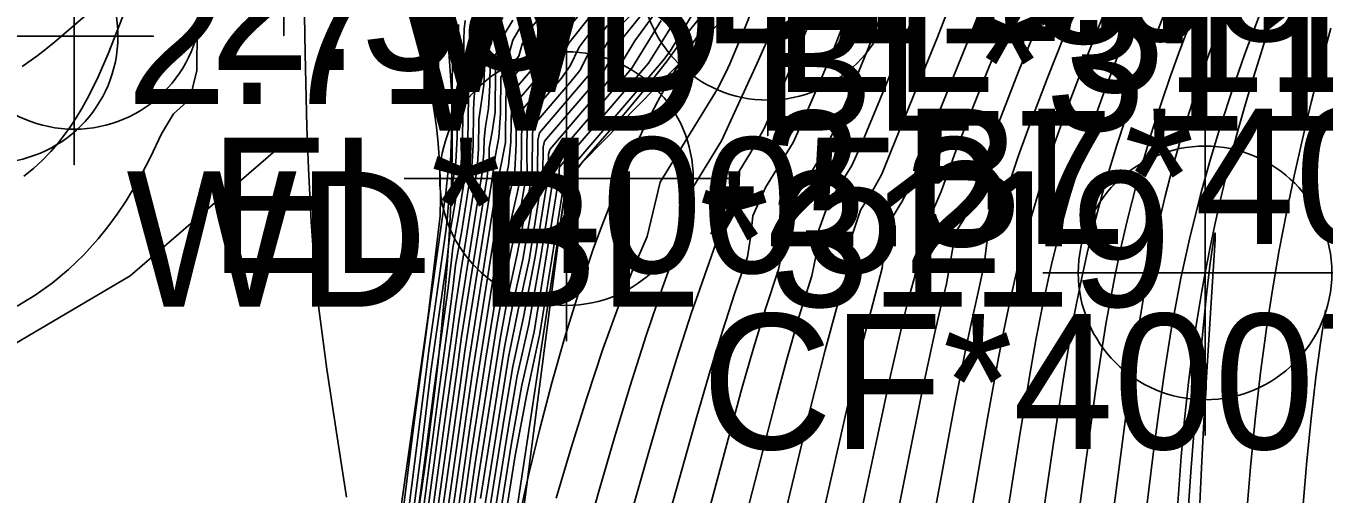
# Model space of a CAD drawing. Extents: x 2356077 to 2359823, y 225951 to 227822.
# Drawn here: x 2357533.39 to 2357557.39, y 226713.53 to 226722.18 of the extents above; entities that cross this region are included whole.
import ezdxf

# ---------------------------------------------------------------- set-up
doc = ezdxf.new("R2010")
doc.units = 0
for name, color, linetype in [('DTM Contours Major', 7, 'Continuous'), ('DTM Contours Minor', 7, 'Continuous'), ('Exist DTM Breakline', 7, 'Continuous'), ('Exist DTM Breakline Cogo Comment', 7, 'Continuous'), ('Exist DTM Breakline Cogo Elevation', 7, 'Continuous'), ('Exist DTM Breakline Cogo Point CELL', 7, 'Continuous'), ('Exist DTM Breakline Underwater', 7, 'Continuous'), ('Exist DTM Breakline Underwater Cogo Comment', 7, 'Continuous'), ('Exist DTM Breakline Underwater Cogo Elevation', 7, 'Continuous'), ('Exist DTM Breakline Underwater Cogo Number', 7, 'Continuous'), ('Exist DTM Breakline Underwater Cogo Point CELL', 7, 'Continuous'), ('Exist DTM Drainline', 7, 'Continuous'), ('Exist DTM Drainline Cogo Point CELL', 7, 'Continuous'), ('Exist Structure Major Bridge WW Cogo Comment', 7, 'Continuous'), ('Exist Structure Major Bridge WW Cogo Elevation', 7, 'Continuous'), ('Exist Structure Major Bridge WW Cogo Point CELL', 7, 'Continuous'), ('PH Exist DTM Breakline', 7, 'Continuous')]:
    doc.layers.add(name, color=color, linetype=linetype)

msp = doc.modelspace()

# ---------------------------------------------------------------- linework, layer by layer
at = {"layer": 'DTM Contours Major'}
for points in [[(2357555.026, 226749.897), (2357548.506, 226727.772), (2357547.273, 226723.712), (2357546.957, 226722.849), (2357546.675, 226722.129), (2357546.403, 226721.487), (2357546.367, 226721.406), (2357546.185, 226721.041), (2357545.111, 226719.3), (2357544.871, 226718.295), (2357544.614, 226717.696), (2357544.361, 226717.055), (2357544.054, 226716.208), (2357543.755, 226715.31), (2357543.466, 226714.385), (2357543.191, 226713.454)], [(2357554.22, 226742.166), (2357553.462, 226738.494), (2357552.098, 226731.404), (2357551.493, 226727.832), (2357551.303, 226727.027), (2357551.109, 226725.563), (2357550.565, 226724.633), (2357550.426, 226724.247), (2357550.207, 226723.552), (2357549.994, 226722.921), (2357549.785, 226722.343), (2357549.48, 226721.556), (2357549.177, 226720.817), (2357548.83, 226719.99), (2357548.657, 226719.608), (2357548.224, 226718.906), (2357548.05, 226718.416), (2357548.002, 226717.986), (2357547.916, 226717.565), (2357547.681, 226716.803), (2357547.452, 226716.001), (2357547.259, 226715.288), (2357546.483, 226712.281)], [(2357557.885, 226738.837), (2357557.378, 226736.955), (2357556.401, 226733.153), (2357555.966, 226731.224), (2357555.612, 226729.115), (2357555.349, 226728.002), (2357554.545, 226726.626), (2357554.201, 226726.011), (2357553.904, 226725.239), (2357553.427, 226724.05), (2357552.572, 226721.968), (2357552.275, 226721.223), (2357551.999, 226720.501), (2357551.742, 226719.789), (2357551.518, 226719.124), (2357551.306, 226718.461), (2357551.16, 226718.224), (2357551.105, 226717.777), (2357550.996, 226717.266), (2357550.882, 226716.766), (2357550.772, 226716.255), (2357550.564, 226715.2), (2357550.149, 226712.975)], [(2357557.591, 226727.003), (2357557.14, 226726.068), (2357556.71, 226725.15), (2357556.435, 226724.544), (2357556.174, 226723.949), (2357555.926, 226723.366), (2357555.691, 226722.792), (2357555.47, 226722.229), (2357555.264, 226721.675), (2357555.075, 226721.137), (2357554.9, 226720.606), (2357554.737, 226720.081), (2357554.588, 226719.56), (2357554.451, 226719.04), (2357554.277, 226718.308), (2357554.143, 226717.666), (2357554.062, 226717.233), (2357553.951, 226716.573), (2357553.85, 226715.9), (2357553.756, 226715.215), (2357553.437, 226712.757)], [(2357543.259, 226722.772), (2357542.74, 226722.167), (2357542.565, 226721.847), (2357542.499, 226721.629), (2357542.169, 226721.245), (2357542.16, 226720.57), (2357542.132, 226720.12), (2357542.069, 226719.799), (2357541.996, 226719.276), (2357541.622, 226716.928), (2357541.499, 226716.176), (2357541.422, 226715.586), (2357541.075, 226713.142)], [(2357538.534, 226722.733), (2357538.548, 226721.677), (2357538.583, 226720.312), (2357538.611, 226719.552), (2357538.633, 226719.065), (2357538.662, 226718.564), (2357538.699, 226718.048), (2357538.745, 226717.515), (2357538.803, 226716.965), (2357538.951, 226715.841), (2357539.128, 226714.67), (2357539.313, 226713.476)], [(2357543.984, 226722.285), (2357543.616, 226721.795), (2357543.45, 226721.448), (2357543.291, 226721.221), (2357542.682, 226720.51), (2357542.657, 226720.333), (2357542.651, 226719.884), (2357542.657, 226719.414), (2357542.597, 226719.2), (2357542.525, 226718.751), (2357542.366, 226718.069), (2357542.215, 226717.342), (2357542.088, 226716.618), (2357541.691, 226714.101), (2357540.914, 226708.634)], [(2357545.133, 226722.287), (2357544.589, 226721.403), (2357543.168, 226719.745), (2357543.149, 226719.678), (2357543.146, 226719.489), (2357543.159, 226719.308), (2357543.131, 226719.266), (2357543.113, 226719.209), (2357542.908, 226717.922), (2357542.683, 226716.665), (2357542.471, 226715.717), (2357542.291, 226714.664), (2357541.934, 226712.415)], [(2357541.683, 226722.215), (2357541.612, 226721.663), (2357541.575, 226721.335), (2357541.556, 226720.033), (2357541.536, 226719.62), (2357541.377, 226718.623), (2357541.28, 226718.081), (2357541.245, 226717.752), (2357541.192, 226717.347), (2357540.939, 226715.537), (2357540.753, 226714.065), (2357540.346, 226710.984)], [(2357557.002, 226713.345), (2357557.07, 226714.144), (2357557.149, 226714.928), (2357557.239, 226715.695), (2357557.322, 226716.32), (2357557.414, 226716.933)]]:
    msp.add_lwpolyline(points, dxfattribs=at)
at = {"layer": 'DTM Contours Minor'}
for points in [[(2357554.51, 226750.228), (2357550.216, 226735.656), (2357549.136, 226732.241), (2357547.984, 226728.349), (2357546.016, 226725.154), (2357545.926, 226725.02), (2357545.537, 226724.315), (2357545.409, 226724.087), (2357544.956, 226723.783), (2357545.07, 226723.517), (2357545.149, 226722.984), (2357544.237, 226722.048), (2357544.006, 226721.653), (2357543.822, 226721.307), (2357542.88, 226720.209), (2357542.854, 226720.076), (2357542.846, 226719.487), (2357542.819, 226719.263), (2357542.786, 226719.093), (2357542.577, 226717.865), (2357542.397, 226717.071), (2357542.234, 226716.247), (2357541.791, 226713.452)], [(2357554.769, 226740.762), (2357554.106, 226737.547), (2357553.471, 226734.342), (2357552.861, 226731.308), (2357552.306, 226728.019), (2357552.088, 226727.21), (2357551.882, 226725.923), (2357551.265, 226724.86), (2357551.075, 226724.268), (2357550.827, 226723.538), (2357550.588, 226722.874), (2357550.242, 226721.976), (2357549.801, 226720.893), (2357549.37, 226719.843), (2357549.212, 226719.445), (2357549.031, 226719.127), (2357548.818, 226718.782), (2357548.664, 226718.32), (2357548.613, 226717.859), (2357548.514, 226717.433), (2357548.396, 226717.03), (2357548.167, 226716.194), (2357547.884, 226715.079), (2357547.367, 226712.947)], [(2357557.3, 226740.03), (2357556.733, 226737.842), (2357556.191, 226735.613), (2357555.663, 226733.41), (2357555.181, 226731.199), (2357554.774, 226728.773), (2357554.544, 226727.588), (2357553.507, 226725.813), (2357552.977, 226724.424), (2357552.478, 226723.162), (2357551.741, 226721.341), (2357551.351, 226720.339), (2357551.102, 226719.663), (2357550.861, 226718.962), (2357550.739, 226718.63), (2357550.577, 226718.368), (2357550.408, 226717.415), (2357550.291, 226716.943), (2357550.178, 226716.46), (2357549.963, 226715.462), (2357549.378, 226712.552)], [(2357555.427, 226739.768), (2357554.811, 226736.902), (2357553.638, 226731.305), (2357553.126, 226728.256), (2357552.876, 226727.453), (2357552.651, 226726.276), (2357552.129, 226725.382), (2357551.928, 226724.937), (2357551.714, 226724.311), (2357551.437, 226723.538), (2357551.17, 226722.833), (2357550.791, 226721.875), (2357550.054, 226720.051), (2357549.762, 226719.291), (2357549.602, 226718.964), (2357549.407, 226718.648), (2357549.277, 226718.203), (2357549.222, 226717.71), (2357548.88, 226716.414), (2357548.659, 226715.507), (2357548.052, 226712.846)], [(2357550.113, 226739.464), (2357549.434, 226737.432), (2357543.25, 226727.396), (2357542.842, 226726.879), (2357542.382, 226726.468), (2357542.272, 226726.208), (2357541.778, 226725.62), (2357541.203, 226725.106), (2357541.034, 226724.882), (2357541.327, 226724.197), (2357541.347, 226723.943), (2357541.298, 226723.692), (2357541.259, 226723.44), (2357541.243, 226723.183), (2357541.321, 226722.656), (2357541.276, 226722.596), (2357541.289, 226722.468), (2357541.258, 226720.164), (2357541.234, 226719.667), (2357541.195, 226719.517), (2357541.151, 226719.097), (2357540.819, 226716.746), (2357540.546, 226714.718), (2357540.327, 226712.931)], [(2357558.057, 226736.094), (2357557.153, 226732.929), (2357556.757, 226731.284), (2357556.456, 226729.49), (2357556.154, 226728.416), (2357555.27, 226726.904), (2357554.893, 226726.208), (2357554.565, 226725.398), (2357553.289, 226722.33), (2357552.958, 226721.505), (2357552.658, 226720.716), (2357552.384, 226719.944), (2357552.154, 226719.246), (2357551.962, 226718.61), (2357551.779, 226717.98), (2357551.704, 226717.631), (2357551.585, 226717.116), (2357551.473, 226716.588), (2357551.368, 226716.048), (2357551.166, 226714.935), (2357550.797, 226712.787)], [(2357557.518, 226731.169), (2357557.285, 226729.777), (2357556.934, 226728.788), (2357555.968, 226727.134), (2357555.553, 226726.367), (2357554.643, 226724.221), (2357554.03, 226722.764), (2357553.662, 226721.855), (2357553.494, 226721.422), (2357553.335, 226720.995), (2357553.183, 226720.575), (2357553.039, 226720.158), (2357552.903, 226719.745), (2357552.685, 226719.035), (2357552.518, 226718.437), (2357552.364, 226717.831), (2357552.293, 226717.52), (2357552.177, 226716.974), (2357552.068, 226716.415), (2357551.966, 226715.844), (2357551.772, 226714.668), (2357551.442, 226712.601)], [(2357558.42, 226729.405), (2357557.309, 226727.503), (2357556.811, 226726.623), (2357556.415, 226725.761), (2357556.036, 226724.919), (2357555.556, 226723.82), (2357555.331, 226723.285), (2357555.116, 226722.76), (2357554.913, 226722.244), (2357554.721, 226721.736), (2357554.543, 226721.242), (2357554.376, 226720.754), (2357554.219, 226720.27), (2357554.073, 226719.79), (2357553.937, 226719.311), (2357553.749, 226718.585), (2357553.633, 226718.086), (2357553.526, 226717.582), (2357553.476, 226717.327), (2357553.364, 226716.709), (2357553.261, 226716.079), (2357553.165, 226715.435), (2357552.779, 226712.643)], [(2357557.694, 226729.126), (2357556.65, 226727.338), (2357556.196, 226726.511), (2357555.23, 226724.301), (2357554.79, 226723.267), (2357554.386, 226722.28), (2357554.199, 226721.801), (2357554.025, 226721.337), (2357553.86, 226720.88), (2357553.705, 226720.429), (2357553.559, 226719.981), (2357553.422, 226719.536), (2357553.293, 226719.092), (2357553.145, 226718.54), (2357553.009, 226717.983), (2357552.884, 226717.418), (2357552.77, 226716.837), (2357552.664, 226716.244), (2357552.565, 226715.639), (2357552.377, 226714.394), (2357552.153, 226712.869)], [(2357557.619, 226725.652), (2357557.317, 226725.015), (2357557.018, 226724.358), (2357556.726, 226723.687), (2357556.444, 226723.01), (2357556.176, 226722.332), (2357555.928, 226721.668), (2357555.697, 226721.008), (2357555.483, 226720.354), (2357555.286, 226719.705), (2357555.107, 226719.061), (2357554.902, 226718.241), (2357554.743, 226717.522), (2357554.563, 226716.565), (2357554.437, 226715.787), (2357554.326, 226715.006), (2357554.223, 226714.222), (2357553.932, 226711.854)], [(2357536.832, 226723.179), (2357536.55, 226722.112), (2357536.545, 226721.362), (2357536.418, 226720.834), (2357536.116, 226720.561), (2357535.89, 226720.192), (2357535.691, 226719.76), (2357535.474, 226719.347), (2357535.24, 226718.954), (2357535.076, 226718.707), (2357534.903, 226718.471), (2357534.722, 226718.247), (2357534.455, 226717.952), (2357534.172, 226717.68), (2357533.873, 226717.432), (2357533.558, 226717.207), (2357533.227, 226717.007)], [(2357543.721, 226722.778), (2357543.061, 226722.008), (2357542.823, 226721.474), (2357542.377, 226720.954), (2357542.362, 226720.705), (2357542.353, 226720.045), (2357542.308, 226719.605), (2357542.173, 226718.969), (2357542.059, 226718.378), (2357541.639, 226715.742), (2357541.378, 226713.922), (2357540.907, 226710.606)], [(2357543.491, 226722.776), (2357542.907, 226722.094), (2357542.742, 226721.77), (2357542.662, 226721.553), (2357542.274, 226721.1), (2357542.263, 226720.822), (2357542.253, 226720.033), (2357542.065, 226719.065), (2357541.575, 226715.981), (2357540.982, 226711.813)], [(2357546.555, 226722.886), (2357545.845, 226722.058), (2357545.656, 226721.783), (2357545.472, 226721.495), (2357545.27, 226721.157), (2357545.068, 226720.795), (2357544.867, 226720.409), (2357544.668, 226720), (2357544.472, 226719.567), (2357544.211, 226718.943), (2357544.009, 226718.42), (2357543.878, 226718.058), (2357543.609, 226717.261), (2357543.352, 226716.432), (2357543.11, 226715.587), (2357542.887, 226714.739), (2357542.684, 226713.905), (2357542.504, 226713.099)], [(2357534.819, 226722.663), (2357533.918, 226721.89), (2357533.752, 226721.755), (2357533.586, 226721.626), (2357533.318, 226721.436)], [(2357535.269, 226722.601), (2357534.904, 226721.668), (2357534.721, 226721.245), (2357534.622, 226721.038), (2357534.519, 226720.837), (2357534.421, 226720.66), (2357534.318, 226720.489), (2357534.209, 226720.323), (2357534.095, 226720.164), (2357533.974, 226720.01), (2357533.847, 226719.864), (2357533.691, 226719.702), (2357533.525, 226719.551), (2357533.349, 226719.411)], [(2357544.947, 226722.609), (2357544.428, 226721.969), (2357544.027, 226721.28), (2357542.978, 226720.056), (2357542.952, 226719.945), (2357542.946, 226719.454), (2357542.925, 226719.27), (2357542.898, 226719.153), (2357542.692, 226717.858), (2357542.49, 226716.935), (2357542.308, 226716.063), (2357541.839, 226713.115)], [(2357549.249, 226722.521), (2357548.96, 226721.765), (2357548.673, 226721.062), (2357548.289, 226720.165), (2357548.1, 226719.792), (2357547.626, 226719.024), (2357547.434, 226718.498), (2357547.388, 226718.091), (2357547.305, 226717.685), (2357547.07, 226716.974), (2357546.842, 226716.228), (2357546.627, 226715.482), (2357546.413, 226714.709), (2357545.772, 226712.324)], [(2357540.537, 226722.278), (2357540.747, 226721.503), (2357540.815, 226721.228), (2357540.896, 226720.841), (2357540.949, 226720.532), (2357540.979, 226720.312), (2357541.004, 226720.085), (2357541.024, 226719.843), (2357541.039, 226719.583), (2357541.047, 226719.303), (2357541.049, 226719.001), (2357541.043, 226718.673), (2357540.826, 226716.825), (2357539.339, 226706.356)], [(2357542.389, 226722.289), (2357542.212, 226721.997), (2357542.156, 226721.762), (2357542.096, 226721.692), (2357541.972, 226721.489), (2357541.966, 226721.089), (2357541.938, 226720.657), (2357541.884, 226720.329), (2357541.857, 226720.1), (2357541.854, 226719.844), (2357541.822, 226719.477), (2357541.388, 226716.734), (2357541.316, 226716.19), (2357541.117, 226714.791), (2357540.224, 226708.188)], [(2357541.509, 226722.284), (2357541.492, 226722.127), (2357541.481, 226721.925), (2357541.457, 226720.084), (2357541.437, 226719.648), (2357541.31, 226718.85), (2357541.235, 226718.425), (2357541.207, 226718.162), (2357541.167, 226717.845), (2357540.876, 226715.799), (2357540.686, 226714.26), (2357540.479, 226712.654)], [(2357542.206, 226722.343), (2357542.035, 226722.071), (2357541.991, 226721.854), (2357541.959, 226721.799), (2357541.873, 226721.559), (2357541.856, 226721.091), (2357541.762, 226720.452), (2357541.755, 226719.914), (2357541.728, 226719.537), (2357541.427, 226717.644), (2357541.336, 226717.043), (2357541.268, 226716.532), (2357541.057, 226715.029), (2357540.498, 226710.853)], [(2357542.02, 226722.392), (2357541.859, 226722.142), (2357541.76, 226721.528), (2357541.673, 226720.879), (2357541.664, 226720.642), (2357541.656, 226719.977), (2357541.633, 226719.584), (2357541.445, 226718.403), (2357541.33, 226717.764), (2357541.288, 226717.378), (2357541.225, 226716.904), (2357541.001, 226715.287), (2357540.625, 226712.416)], [(2357543.623, 226722.397), (2357543.227, 226721.925), (2357543.097, 226721.614), (2357542.981, 226721.392), (2357542.48, 226720.807), (2357542.46, 226720.583), (2357542.453, 226720.008), (2357542.428, 226719.507), (2357542.288, 226718.897), (2357542.16, 226718.275), (2357542.045, 226717.647), (2357541.703, 226715.494), (2357541.586, 226714.716), (2357540.852, 226709.528)], [(2357543.81, 226722.349), (2357543.421, 226721.861), (2357543.274, 226721.532), (2357543.137, 226721.308), (2357542.581, 226720.659), (2357542.558, 226720.459), (2357542.545, 226719.445), (2357542.476, 226719.12), (2357542.405, 226718.824), (2357542.263, 226718.172), (2357542.125, 226717.478), (2357541.893, 226716.043), (2357541.765, 226715.236), (2357541.639, 226714.413), (2357540.944, 226709.515)], [(2357545.066, 226722.481), (2357544.644, 226721.91), (2357544.395, 226721.493), (2357544.223, 226721.242), (2357543.074, 226719.901), (2357543.05, 226719.813), (2357543.047, 226719.573), (2357543.065, 226719.326), (2357543.029, 226719.269), (2357543.007, 226719.187), (2357542.805, 226717.918), (2357542.585, 226716.8), (2357542.389, 226715.891), (2357542.225, 226714.896), (2357541.887, 226712.768)], [(2357545.764, 226722.483), (2357545.299, 226721.721), (2357545.162, 226721.538), (2357543.35, 226719.424), (2357543.345, 226719.395), (2357543.357, 226719.332), (2357543.33, 226719.262), (2357542.888, 226716.5), (2357542.651, 226715.376), (2357542.431, 226714.243), (2357541.975, 226711.369)], [(2357545.45, 226722.382), (2357544.897, 226721.496), (2357543.26, 226719.586), (2357543.247, 226719.54), (2357543.245, 226719.403), (2357543.249, 226719.297), (2357543.231, 226719.263), (2357543.218, 226719.224), (2357542.786, 226716.531), (2357542.557, 226715.542), (2357542.358, 226714.435), (2357541.98, 226712.056)], [(2357545.924, 226722.428), (2357545.626, 226722.062), (2357545.226, 226721.515), (2357544.839, 226721.025), (2357544.477, 226720.592), (2357543.877, 226719.903), (2357543.662, 226719.649), (2357543.614, 226719.589), (2357543.501, 226719.429), (2357543.437, 226719.312), (2357543.4, 226719.22), (2357543.373, 226719.137), (2357543.329, 226718.939), (2357543.263, 226718.522), (2357543.167, 226717.883), (2357542.104, 226710.88)], [(2357548.582, 226722.426), (2357548.343, 226721.809), (2357548.18, 226721.411), (2357547.779, 226720.478), (2357547.574, 226720.028), (2357547.063, 226719.2), (2357546.828, 226718.676), (2357546.788, 226718.319), (2357546.729, 226717.92), (2357546.494, 226717.249), (2357546.265, 226716.546), (2357546.021, 226715.75), (2357545.78, 226714.925), (2357545.306, 226713.235)], [(2357551.606, 226722.446), (2357550.834, 226720.524), (2357550.577, 226719.857), (2357550.311, 226719.127), (2357550.17, 226718.797), (2357549.992, 226718.509), (2357549.887, 226718.072), (2357549.82, 226717.559), (2357549.702, 226717.115), (2357549.589, 226716.661), (2357549.372, 226715.722), (2357549.136, 226714.626), (2357548.735, 226712.728)], [(2357541.385, 226722.214), (2357541.358, 226720.128), (2357541.337, 226719.666), (2357541.279, 226719.3), (2357541.207, 226718.968), (2357541.175, 226718.607), (2357541.148, 226718.39), (2357540.841, 226716.229), (2357540.405, 226712.781)], [(2357544.134, 226722.194), (2357543.811, 226721.726), (2357543.627, 226721.361), (2357543.444, 226721.132), (2357542.782, 226720.36), (2357542.755, 226720.205), (2357542.746, 226719.508), (2357542.71, 226719.245), (2357542.665, 226718.983), (2357542.471, 226717.967), (2357542.305, 226717.206), (2357542.161, 226716.432), (2357541.741, 226713.78), (2357540.894, 226707.823)], [(2357542.567, 226722.231), (2357542.388, 226721.922), (2357542.33, 226721.699), (2357542.23, 226721.582), (2357542.07, 226721.376), (2357542.06, 226720.589), (2357542.008, 226720.226), (2357541.955, 226719.926), (2357541.953, 226719.764), (2357541.912, 226719.396), (2357541.442, 226716.447), (2357541.368, 226715.879), (2357541.008, 226713.315)], [(2357547.227, 226722.244), (2357547.103, 226721.94), (2357546.909, 226721.497), (2357546.251, 226720.06), (2357545.616, 226719.024), (2357545.556, 226718.487), (2357545.468, 226718.199), (2357545.26, 226717.64), (2357545.156, 226717.351), (2357544.854, 226716.463), (2357544.557, 226715.533), (2357544.267, 226714.576), (2357543.985, 226713.605), (2357543.445, 226711.68)], [(2357547.856, 226722.202), (2357547.665, 226721.728), (2357547.464, 226721.254), (2357547.038, 226720.29), (2357546.793, 226719.85), (2357546.5, 226719.376), (2357546.221, 226718.838), (2357546.145, 226718.162), (2357545.808, 226717.216), (2357545.696, 226716.888), (2357545.422, 226716.041), (2357545.153, 226715.163), (2357544.889, 226714.268), (2357543.947, 226710.967)], [(2357555.953, 226713.14), (2357556.027, 226714.031), (2357556.114, 226714.911), (2357556.216, 226715.78), (2357556.333, 226716.638), (2357556.442, 226717.341), (2357556.563, 226718.038), (2357556.694, 226718.728), (2357556.836, 226719.413), (2357556.989, 226720.094), (2357557.153, 226720.771), (2357557.33, 226721.459), (2357557.516, 226722.142)], [(2357555.074, 226712.963), (2357555.121, 226714.014), (2357555.172, 226714.998), (2357555.275, 226716.683), (2357555.376, 226718.229), (2357555.379, 226718.345), (2357555.375, 226718.358), (2357555.358, 226718.299), (2357555.314, 226718.011), (2357555.28, 226717.75), (2357555.218, 226717.212), (2357555.149, 226716.541), (2357555.075, 226715.757), (2357555, 226714.884), (2357554.926, 226713.943), (2357554.824, 226712.43)]]:
    msp.add_lwpolyline(points, dxfattribs=at)
at = {"layer": 'Exist DTM Breakline'}
msp.add_spline([(2357545.521, 226633.163), (2357534.761, 226672.509), (2357538.594, 226702.124), (2357538.154, 226725.005), (2357534.28, 226722.62)], degree=3, dxfattribs=at)
at = {"layer": 'Exist DTM Breakline Cogo Point CELL'}
for points in [[(2357538.154, 226728.005), (2357538.154, 226722.005), (2357538.154, 226725.005), (2357541.154, 226725.005), (2357535.154, 226725.005)], [(2357534.28, 226725.62), (2357534.28, 226719.62), (2357534.28, 226722.62), (2357537.28, 226722.62), (2357531.28, 226722.62)]]:
    msp.add_lwpolyline(points, dxfattribs=at)
msp.add_circle((2357534.28, 226722.62), 2.344, dxfattribs=at)
at = {"layer": 'Exist DTM Breakline Underwater'}
msp.add_line((2357543.381, 226719.363), (2357547.102, 226723.157), dxfattribs=at)
msp.add_spline([(2357552.055, 226632.945), (2357537.811, 226671.971), (2357540.818, 226701.06), (2357543.381, 226719.363)], degree=3, dxfattribs=at)
at = {"layer": 'Exist DTM Breakline Underwater Cogo Point CELL'}
for points in [[(2357547.102, 226726.157), (2357547.102, 226720.157), (2357547.102, 226723.157), (2357550.102, 226723.157), (2357544.102, 226723.157)], [(2357543.381, 226722.363), (2357543.381, 226716.363), (2357543.381, 226719.363), (2357546.381, 226719.363), (2357540.381, 226719.363)]]:
    msp.add_lwpolyline(points, dxfattribs=at)
for centre in [(2357547.102, 226723.157), (2357543.381, 226719.363)]:
    msp.add_circle(centre, 2.344, dxfattribs=at)
at = {"layer": 'Exist DTM Drainline'}
msp.add_spline([(2357699.586, 226858.192), (2357670.366, 226820.782), (2357623.327, 226796.892), (2357587.218, 226772.268), (2357568.803, 226744.252), (2357555.19, 226717.62), (2357555.017, 226695.126), (2357553.473, 226672.759), (2357563.697, 226642.736), (2357576.526, 226627.993), (2357663.798, 226499.169), (2357732.721, 226415.647), (2357803.211, 226342.215), (2357874.586, 226264.309)], degree=3, dxfattribs=at)
at = {"layer": 'Exist DTM Drainline Cogo Point CELL'}
msp.add_lwpolyline([(2357555.19, 226720.62), (2357555.19, 226714.62), (2357555.19, 226717.62), (2357558.19, 226717.62), (2357552.19, 226717.62)], dxfattribs=at)
msp.add_circle((2357555.19, 226717.62), 2.344, dxfattribs=at)
at = {"layer": 'Exist Structure Major Bridge WW Cogo Point CELL'}
msp.add_lwpolyline([(2357529.744, 226721.995), (2357535.744, 226721.995), (2357532.744, 226721.995), (2357532.744, 226724.995), (2357532.744, 226718.995)], dxfattribs=at)
msp.add_circle((2357532.744, 226721.995), 2.344, dxfattribs=at)
at = {"layer": 'PH Exist DTM Breakline'}
msp.add_lwpolyline([(2357538.002, 226719.88), (2357535.313, 226717.564), (2357532.942, 226716.165), (2357530.514, 226715.641), (2357527.032, 226716.065), (2357521.244, 226718.954), (2357514.031, 226723.836), (2357507.468, 226727.361), (2357499.407, 226731.834), (2357491.989, 226736.264), (2357484.993, 226740.083), (2357480.515, 226743.28), (2357477.911, 226747.058), (2357474.752, 226749.767), (2357470.564, 226752.108), (2357466.748, 226754.09)], dxfattribs=at)

# ---------------------------------------------------------------- texts
at = {"layer": 'Exist DTM Breakline Cogo Comment'}
msp.add_text('EL*40052', height=2.5, dxfattribs=at).set_placement((2357536.78, 226717.62))
at = {"layer": 'Exist DTM Breakline Cogo Elevation'}
msp.add_text('2.58', height=2.5, dxfattribs=at).set_placement((2357536.78, 226721.37))
at = {"layer": 'Exist DTM Breakline Underwater Cogo Comment'}
for s, p in [('BL*40072', (2357549.602, 226718.157)), ('CF*40072', (2357545.881, 226714.363))]:
    msp.add_text(s, height=2.5, dxfattribs=at).set_placement(p)
at = {"layer": 'Exist DTM Breakline Underwater Cogo Elevation'}
for s, p in [('-2.98', (2357549.602, 226721.907)), ('-2.57', (2357545.881, 226718.113))]:
    msp.add_text(s, height=2.5, dxfattribs=at).set_placement(p)
at = {"layer": 'Exist DTM Breakline Underwater Cogo Number'}
msp.add_text('D1187', height=2.5, dxfattribs=at).set_placement((2357545.881, 226721.863))
at = {"layer": 'Exist Structure Major Bridge WW Cogo Comment'}
for s, p in [('WD EL*3119', (2357540.705, 226720.963)), ('WD BL*3119', (2357540.345, 226720.25)), ('WD BL*3119', (2357535.244, 226716.995))]:
    msp.add_text(s, height=2.5, dxfattribs=at).set_placement(p)
at = {"layer": 'Exist Structure Major Bridge WW Cogo Elevation'}
msp.add_text('2.71', height=2.5, dxfattribs=at).set_placement((2357535.244, 226720.745))

doc.saveas('drawing.dxf')
